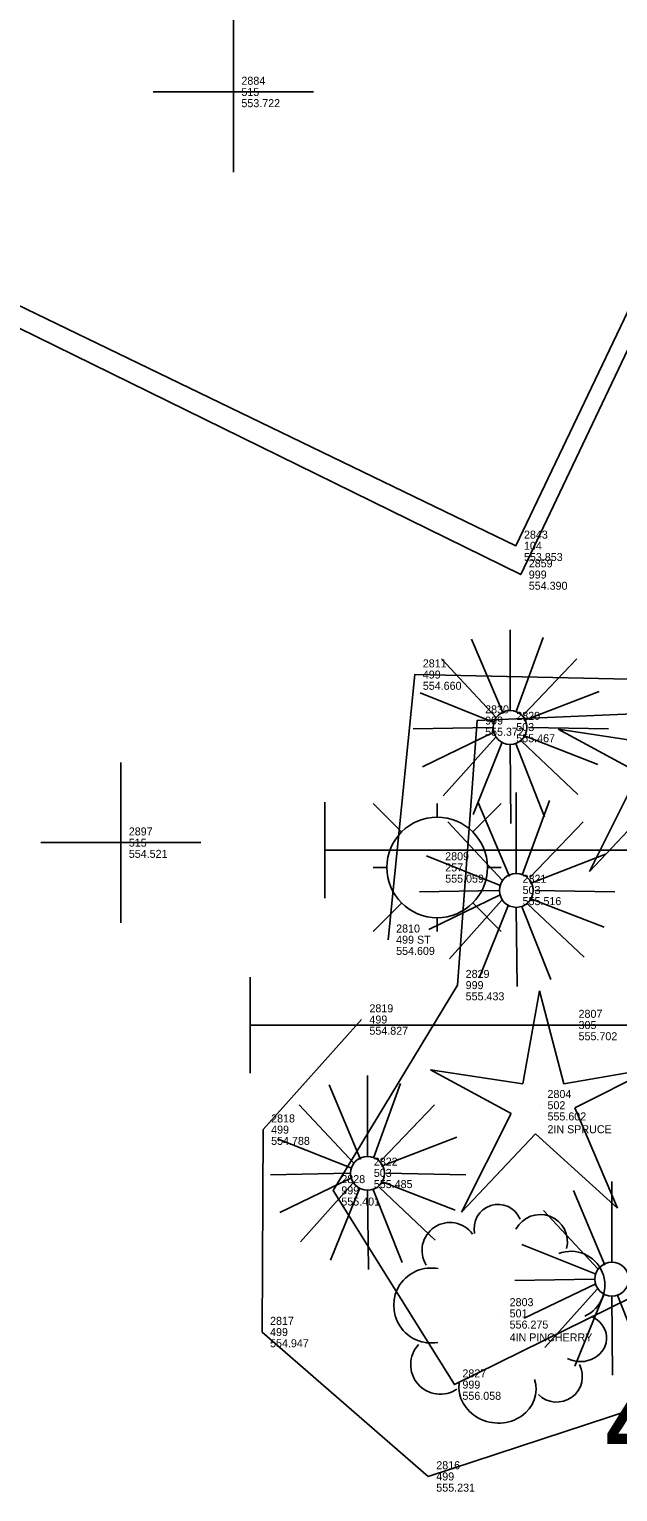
# Model space of a CAD drawing. Extents: x 5447 to 709667, y 4528 to 375505.
# Drawn here: x 708232.21 to 708250.59, y 374251.44 to 374297.12 of the extents above; entities that cross this region are included whole.
import ezdxf

# ---------------------------------------------------------------- set-up
doc = ezdxf.new("R2010")
doc.units = 0
for name, color, linetype in [('SV_BKLN_BKLN', 7, 'Continuous'), ('SV_ILUM_LAMP_', 7, 'Continuous'), ('SV_NODES_ACTIVE_POINT', 7, 'Continuous'), ('SV_NODES_DESCRIPTION', 7, 'Continuous'), ('SV_NODES_ELEVATION', 7, 'Continuous'), ('SV_NODES_PT_NUMBER', 7, 'Continuous'), ('SV_ROAD_BCURB', 7, 'Continuous'), ('SV_SIGN_BB', 7, 'Continuous'), ('SV_SURF_SPOT', 7, 'Continuous'), ('SV_SURVEY_NOTES', 7, 'Continuous'), ('SV_TREE_TREEVEG', 7, 'Continuous'), ('SV_TREE_TREEVEG_TX', 7, 'Continuous')]:
    doc.layers.add(name, color=color, linetype=linetype)

msp = doc.modelspace()

# ---------------------------------------------------------------- linework, layer by layer
at = {"layer": 'SV_BKLN_BKLN'}
for points in [[(708227.198, 374290.078), (708247.559, 374280.087), (708253.348, 374292.257)], [(708255.153, 374259.545), (708245.487, 374254.785), (708241.706, 374260.853), (708245.588, 374267.263), (708246.196, 374275.526), (708254.482, 374275.883), (708258.115, 374269.321), (708255.153, 374259.545)]]:
    msp.add_lwpolyline(points, dxfattribs=at)
at = {"layer": 'SV_ILUM_LAMP_'}
for p, q in [((708243.837, 374272.047), (708242.949, 374272.938)), ((708244.949, 374272.51), (708244.949, 374272.938)), ((708246.058, 374272.047), (708246.949, 374272.938)), ((708242.949, 374270.938), (708243.377, 374270.938)), ((708244.949, 374270.938), (708244.949, 374270.938)), ((708246.517, 374270.938), (708246.949, 374270.938)), ((708243.837, 374269.826), (708242.949, 374268.938)), ((708246.058, 374269.829), (708246.949, 374268.938)), ((708244.949, 374269.366), (708244.949, 374268.938))]:
    msp.add_line(p, q, dxfattribs=at)
msp.add_circle((708244.949, 374270.938), 1.57, dxfattribs=at)
at = {"layer": 'SV_NODES_ACTIVE_POINT'}
for p, q in [((708247.409, 374280.984), (708247.409, 374280.984)), ((708247.559, 374280.087), (708247.559, 374280.087)), ((708244.25, 374276.962), (708244.25, 374276.962)), ((708246.196, 374275.526), (708246.196, 374275.526)), ((708243.417, 374268.681), (708243.417, 374268.681)), ((708245.588, 374267.263), (708245.588, 374267.263)), ((708242.583, 374266.188), (708242.583, 374266.188)), ((708239.514, 374262.748), (708239.514, 374262.748)), ((708241.706, 374260.853), (708241.706, 374260.853)), ((708239.481, 374256.427), (708239.481, 374256.427)), ((708245.487, 374254.785), (708245.487, 374254.785)), ((708244.671, 374251.917), (708244.671, 374251.917))]:
    msp.add_line(p, q, dxfattribs=at)
at = {"layer": 'SV_ROAD_BCURB'}
msp.add_lwpolyline([(708253.035, 374292.767), (708247.409, 374280.984), (708226.689, 374290.998)], dxfattribs=at)
at = {"layer": 'SV_SIGN_BB'}
for p, q in [((708241.44, 374269.974), (708241.44, 374272.972)), ((708241.44, 374271.473), (708261.44, 374271.473)), ((708241.44, 374271.473), (708241.44, 374271.473)), ((708241.44, 374271.473), (708241.44, 374271.473)), ((708239.113, 374264.517), (708239.113, 374267.515)), ((708239.113, 374266.016), (708259.113, 374266.016)), ((708239.113, 374266.016), (708239.113, 374266.016)), ((708239.113, 374266.016), (708239.113, 374266.016))]:
    msp.add_line(p, q, dxfattribs=at)
at = {"layer": 'SV_SURF_SPOT'}
for p, q in [((708238.586, 374292.659), (708238.586, 374297.661)), ((708236.085, 374295.16), (708241.087, 374295.16)), ((708238.586, 374295.16), (708238.586, 374295.16)), ((708235.07, 374269.212), (708235.07, 374274.214)), ((708232.569, 374271.713), (708237.571, 374271.713)), ((708235.07, 374271.713), (708235.07, 374271.713))]:
    msp.add_line(p, q, dxfattribs=at)
at = {"layer": 'SV_TREE_TREEVEG'}
for p, q in [((708246.023, 374278.073), (708247.008, 374275.742)), ((708247.223, 374275.84), (708247.223, 374278.362)), ((708248.256, 374278.12), (708247.415, 374275.814)), ((708245.084, 374277.449), (708246.791, 374275.622)), ((708247.657, 374275.72), (708249.314, 374277.449)), ((708246.697, 374275.477), (708244.413, 374276.391)), ((708247.657, 374275.528), (708250.01, 374276.438)), ((708246.671, 374275.31), (708244.196, 374275.263)), ((708246.719, 374275.166), (708244.486, 374274.085)), ((708246.766, 374274.999), (708245.134, 374273.172)), ((708247.582, 374274.879), (708249.336, 374273.219)), ((708247.679, 374275.046), (708249.963, 374274.158)), ((708247.799, 374275.31), (708250.297, 374275.263)), ((708248.728, 374275.258), (708251.242, 374273.889)), ((708248.728, 374275.258), (708251.61, 374274.818)), ((708246.983, 374274.854), (708246.07, 374272.595)), ((708247.223, 374274.759), (708247.248, 374272.306)), ((708247.389, 374274.829), (708248.303, 374272.523)), ((708249.7, 374270.807), (708251.242, 374273.889)), ((708247.42, 374270.752), (708247.42, 374273.274)), ((708248.453, 374273.032), (708247.612, 374270.726)), ((708252.007, 374273.254), (708249.7, 374270.807)), ((708246.22, 374272.985), (708247.205, 374270.654)), ((708245.281, 374272.361), (708246.988, 374270.534)), ((708247.854, 374270.632), (708249.511, 374272.361)), ((708246.894, 374270.389), (708244.61, 374271.303)), ((708247.854, 374270.44), (708250.207, 374271.35)), ((708246.868, 374270.222), (708244.393, 374270.175)), ((708246.916, 374270.078), (708244.683, 374268.997)), ((708246.963, 374269.911), (708245.331, 374268.084)), ((708247.876, 374269.958), (708250.16, 374269.07)), ((708247.996, 374270.222), (708250.494, 374270.175)), ((708247.18, 374269.766), (708246.267, 374267.507)), ((708247.42, 374269.671), (708247.445, 374267.218)), ((708247.586, 374269.741), (708248.5, 374267.435)), ((708247.779, 374269.791), (708249.533, 374268.131)), ((708247.623, 374264.177), (708248.143, 374267.087)), ((708248.908, 374264.183), (708248.143, 374267.087)), ((708242.774, 374261.915), (708242.774, 374264.437)), ((708244.741, 374264.617), (708247.255, 374263.248)), ((708244.741, 374264.617), (708247.623, 374264.177)), ((708248.908, 374264.183), (708251.705, 374264.667)), ((708251.705, 374264.667), (708249.247, 374263.429)), ((708241.574, 374264.148), (708242.559, 374261.817)), ((708243.807, 374264.195), (708242.966, 374261.889)), ((708240.635, 374263.524), (708242.342, 374261.697)), ((708243.208, 374261.795), (708244.865, 374263.524)), ((708248.143, 374263.511), (708248.143, 374263.511)), ((708245.713, 374260.166), (708247.255, 374263.248)), ((708250.578, 374260.292), (708249.247, 374263.429)), ((708248.02, 374262.613), (708245.713, 374260.166)), ((708248.02, 374262.613), (708250.578, 374260.292)), ((708242.248, 374261.552), (708239.964, 374262.466)), ((708243.208, 374261.603), (708245.561, 374262.513)), ((708242.222, 374261.385), (708239.747, 374261.338)), ((708242.27, 374261.241), (708240.037, 374260.16)), ((708243.35, 374261.385), (708245.848, 374261.338)), ((708242.317, 374261.074), (708240.685, 374259.247)), ((708242.534, 374260.929), (708241.621, 374258.67)), ((708242.774, 374260.834), (708242.799, 374258.381)), ((708242.94, 374260.904), (708243.854, 374258.598)), ((708243.133, 374260.954), (708244.887, 374259.294)), ((708243.23, 374261.121), (708245.514, 374260.233)), ((708249.203, 374260.844), (708250.188, 374258.513)), ((708250.403, 374258.611), (708250.403, 374261.133)), ((708248.264, 374260.22), (708249.971, 374258.393)), ((708249.877, 374258.248), (708247.593, 374259.162)), ((708249.851, 374258.081), (708247.376, 374258.034)), ((708249.899, 374257.937), (708247.666, 374256.856)), ((708249.946, 374257.77), (708248.314, 374255.943)), ((708250.163, 374257.625), (708249.25, 374255.366)), ((708250.403, 374257.53), (708250.428, 374255.077)), ((708250.569, 374257.6), (708251.483, 374255.294)), ((708246.961, 374257.01), (708246.961, 374257.01))]:
    msp.add_line(p, q, dxfattribs=at)
msp.add_lwpolyline([(708243.417, 374268.681), (708244.25, 374276.962), (708255.257, 374276.722), (708259.086, 374270.903), (708259.537, 374260.429), (708253.886, 374254.941), (708244.671, 374251.917), (708239.481, 374256.427), (708239.514, 374262.748), (708242.583, 374266.188)], dxfattribs=at)
for centre in [(708247.223, 374275.31), (708247.42, 374270.222), (708242.774, 374261.385), (708250.403, 374258.081)]:
    msp.add_circle(centre, 0.53, dxfattribs=at)
for centre, radius, start, end in [((708246.85, 374259.661), 0.75, 23.2911, 192.3579), ((708245.349, 374258.974), 0.874, 35.9933, 211.459), ((708248.165, 374259.247), 0.85, 345.5308, 152.7093), ((708249.126, 374257.891), 1.059, 294.1859, 111.1082), ((708244.761, 374257.256), 1.171, 79.3292, 279.9889), ((708245.044, 374255.407), 0.922, 137.0157, 304.5501)]:
    msp.add_arc(centre, radius, start, end, dxfattribs=at)
for centre, major_axis, ratio, start_param, end_param in [((708249.416, 374256.243), (0.822, -0.013), 0.901056, 4.216583, 7.444153), ((708248.68, 374255.041), (0.08, -0.798), 0.999752, 5.391582, 8.241319), ((708246.832, 374254.674), (-1.196, 0.159), 0.902156, 0, 3.5401)]:
    msp.add_ellipse(centre, major_axis=major_axis, ratio=ratio, start_param=start_param, end_param=end_param, dxfattribs=at)

# ---------------------------------------------------------------- texts
at = {"layer": 'SV_NODES_DESCRIPTION'}
for s, p in [('515', (708238.836, 374295.035)), ('104', (708247.659, 374280.859)), ('999', (708247.809, 374279.962)), ('499', (708244.5, 374276.837)), ('999', (708246.446, 374275.401)), ('503', (708247.419, 374275.198)), ('515', (708235.32, 374271.588)), ('257', (708245.199, 374270.813)), ('503', (708247.616, 374270.11)), ('499 ST', (708243.667, 374268.556)), ('999', (708245.838, 374267.138)), ('499', (708242.833, 374266.063)), ('305', (708249.363, 374265.891)), ('502', (708248.393, 374263.386)), ('499', (708239.764, 374262.623)), ('503', (708242.97, 374261.273)), ('999', (708241.956, 374260.728)), ('501', (708247.211, 374256.885)), ('499', (708239.731, 374256.302)), ('999', (708245.737, 374254.66)), ('499', (708244.921, 374251.792))]:
    msp.add_text(s, height=0.25, dxfattribs=at).set_placement(p)
at = {"layer": 'SV_NODES_ELEVATION'}
for s, p in [('553.722', (708238.836, 374294.685)), ('553.853', (708247.659, 374280.509)), ('554.390', (708247.809, 374279.612)), ('554.660', (708244.5, 374276.487)), ('555.372', (708246.446, 374275.051)), ('555.467', (708247.419, 374274.848)), ('554.521', (708235.32, 374271.238)), ('555.059', (708245.199, 374270.463)), ('555.516', (708247.616, 374269.76)), ('554.609', (708243.667, 374268.206)), ('555.433', (708245.838, 374266.788)), ('554.827', (708242.833, 374265.713)), ('555.702', (708249.363, 374265.541)), ('555.602', (708248.393, 374263.036)), ('554.788', (708239.764, 374262.273)), ('555.485', (708242.97, 374260.923)), ('555.401', (708241.956, 374260.378)), ('556.275', (708247.211, 374256.535)), ('554.947', (708239.731, 374255.952)), ('556.058', (708245.737, 374254.31)), ('555.231', (708244.921, 374251.442))]:
    msp.add_text(s, height=0.25, dxfattribs=at).set_placement(p)
at = {"layer": 'SV_NODES_PT_NUMBER'}
for s, p in [('2884', (708238.836, 374295.385)), ('2843', (708247.659, 374281.209)), ('2859', (708247.809, 374280.312)), ('2811', (708244.5, 374277.187)), ('2830', (708246.446, 374275.751)), ('2820', (708247.419, 374275.548)), ('2897', (708235.32, 374271.938)), ('2809', (708245.199, 374271.163)), ('2821', (708247.616, 374270.46)), ('2810', (708243.667, 374268.906)), ('2829', (708245.838, 374267.488)), ('2819', (708242.833, 374266.413)), ('2807', (708249.363, 374266.241)), ('2804', (708248.393, 374263.736)), ('2818', (708239.764, 374262.973)), ('2822', (708242.97, 374261.623)), ('2828', (708241.956, 374261.078)), ('2803', (708247.211, 374257.235)), ('2817', (708239.731, 374256.652)), ('2827', (708245.737, 374255.01)), ('2816', (708244.921, 374252.142))]:
    msp.add_text(s, height=0.25, dxfattribs=at).set_placement(p)
at = {"layer": 'SV_SURVEY_NOTES'}
for s, p in [('2IN SPRUCE', (708248.393, 374262.636)), ('4IN PINCHERRY', (708247.211, 374256.135))]:
    msp.add_text(s, height=0.25, dxfattribs=at).set_placement(p)
at = {"layer": 'SV_TREE_TREEVEG_TX'}
msp.add_text('4IN PINCHERRY', height=3.2, dxfattribs=at).set_placement((708250.161, 374252.21))

doc.saveas('drawing.dxf')
